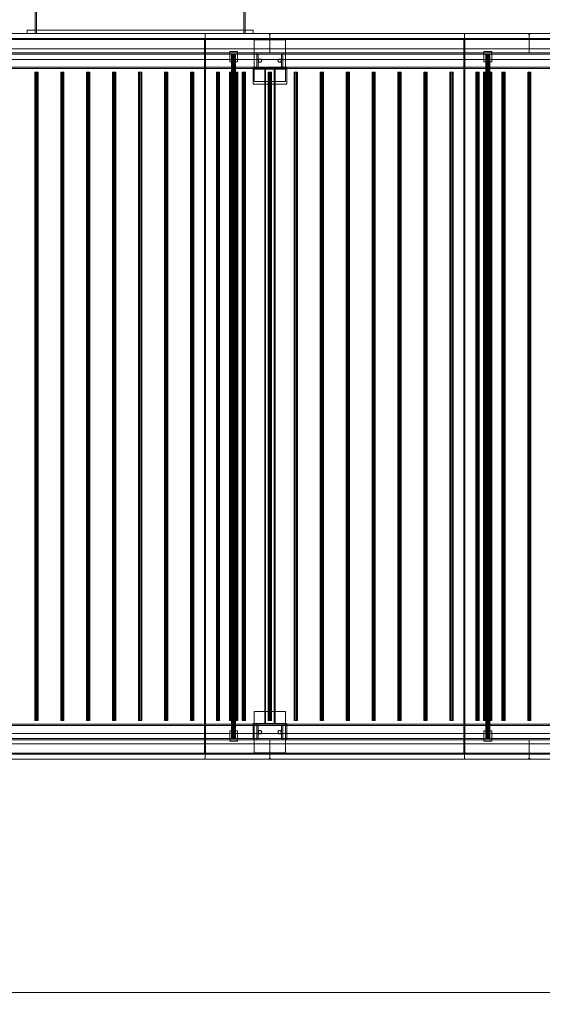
# Model space of a CAD drawing. Header units: millimetres. Extents: x -2233 to 65662, y -50530 to 6847.
# Tile 689 of 802: x 42497 to 44511, y -20345 to -16547. Entities that reach past the tile are written whole.
import ezdxf

# ---------------------------------------------------------------- set-up
doc = ezdxf.new("R2010")
doc.units = ezdxf.units.MM
doc.layers.add('COTAS_O', color=1, linetype='Continuous', lineweight=0)
doc.layers.add('superior_secador', color=7, linetype='Continuous', lineweight=0)
doc.dimstyles.new('R19_100', dxfattribs={"dimtxt": 250, "dimasz": 150, "dimexe": 150, "dimexo": 80, "dimgap": 100, "dimtad": 1, "dimtih": 1, "dimtoh": 1, "dimdsep": 46, "dimcen": 0.09, "dimadec": 0, "dimazin": 0, "dimtfac": 1, "dimtdec": 4, "dimtofl": 0, "dimtmove": 0, "dimatfit": 3, "dimfxl": 1, "dimtolj": 1, "dimtzin": 0, "dimarcsym": 0})

# ---------------------------------------------------------------- blocks, each defined once
blk = doc.blocks.new('DIM_R32_36')
at = {"layer": 'COTAS_O'}
for p, q in [((40461.1, -19400), (40461.1, -20300)), ((60461.1, -19400), (60461.1, -20300)), ((40461.1, -20300), (40611.1, -20255)), ((60461.1, -20300), (60311.1, -20255)), ((40461.1, -20300), (60461.1, -20300)), ((40461.1, -20300), (40611.1, -20345)), ((60461.1, -20300), (60311.1, -20345))]:
    blk.add_line(p, q, dxfattribs=at)
blk.add_text('20000 O', height=250, dxfattribs=at).set_placement((50461.1, -20200))

msp = doc.modelspace()

# ---------------------------------------------------------------- linework, layer by layer
at = {"layer": 'superior_secador'}
for p, q in [((42556.134, -16600), (42556.134, -15800)), ((42562.134, -15800), (42562.134, -16600)), ((43360.134, -16600), (43360.134, -15800)), ((43366.134, -15800), (43366.134, -16600)), ((42526.134, -16600), (42526.134, -16588)), ((42526.134, -16588), (43396.134, -16588)), ((42526.134, -16588), (42556.134, -16588)), ((42556.134, -16588), (42556.134, -16600)), ((43366.134, -16600), (43366.134, -16588)), ((43366.134, -16588), (43396.134, -16588)), ((43396.134, -16588), (43396.134, -16600)), ((40461.134, -16600), (60461.134, -16600)), ((60461.134, -16620), (40461.134, -16620)), ((60461.134, -16624), (40461.134, -16624)), ((42211.134, -16600), (43211.134, -16600)), ((42461.134, -16600), (43461.134, -16600)), ((43396.134, -16600), (42526.134, -16600)), ((42556.134, -16600), (42526.134, -16600)), ((43366.134, -16600), (42556.134, -16600)), ((42562.134, -16600), (42556.134, -16600)), ((43209.134, -19380), (43209.134, -16620)), ((43209.134, -16620), (43213.134, -16620)), ((43211.134, -16600), (43211.134, -19400)), ((43211.134, -16600), (44211.134, -16600)), ((43213.134, -16620), (43213.134, -19380)), ((43366.134, -16600), (43360.134, -16600)), ((43396.134, -16600), (43366.134, -16600)), ((43401.134, -16785), (43401.134, -16625)), ((43401.134, -16625), (43521.134, -16625)), ((43458.134, -16603), (43458.134, -16600)), ((43458.134, -16600), (43464.134, -16600)), ((43464.134, -16603), (43458.134, -16603)), ((43461.134, -16600), (43461.134, -16675)), ((43461.134, -16600), (44461.134, -16600)), ((43464.134, -16600), (43464.134, -16603)), ((43521.134, -16625), (43521.134, -16785)), ((44209.134, -19380), (44209.134, -16620)), ((44209.134, -16620), (44213.134, -16620)), ((44211.134, -16600), (44211.134, -19400)), ((44211.134, -16600), (45211.134, -16600)), ((44213.134, -16620), (44213.134, -19380)), ((44458.134, -16603), (44458.134, -16600)), ((44458.134, -16600), (44464.134, -16600)), ((44464.134, -16603), (44458.134, -16603)), ((44461.134, -16600), (44461.134, -16675)), ((44461.134, -16600), (45461.134, -16600)), ((44464.134, -16600), (44464.134, -16603)), ((40811.134, -16660), (60111.134, -16660)), ((43306.134, -16710), (43306.134, -16670)), ((43306.134, -16670), (43336.134, -16670)), ((43336.134, -16670), (43336.134, -16710)), ((44286.134, -16710), (44286.134, -16670)), ((44286.134, -16670), (44316.134, -16670)), ((44316.134, -16670), (44316.134, -16710)), ((40461.134, -16675), (60461.134, -16675)), ((60461.134, -16680), (40461.134, -16680)), ((60111.134, -16700), (40811.134, -16700)), ((43461.134, -16675), (42461.134, -16675)), ((43336.134, -16710), (43306.134, -16710)), ((43313.406, -16680), (43313.134, -16680)), ((43313.134, -16680), (43313.134, -19320)), ((43314.206, -16680), (43313.406, -16680)), ((43313.406, -16680), (43313.406, -19320)), ((43315.477, -16680), (43314.206, -16680)), ((43314.206, -16680), (43314.206, -19320)), ((43317.134, -16680), (43315.477, -16680)), ((43315.477, -16680), (43315.477, -19320)), ((43319.063, -16680), (43317.134, -16680)), ((43317.134, -16680), (43317.134, -19320)), ((43321.134, -16680), (43319.063, -16680)), ((43319.063, -16680), (43319.063, -19320)), ((43323.204, -16680), (43321.134, -16680)), ((43321.134, -16680), (43321.134, -19320)), ((43325.134, -16680), (43323.204, -16680)), ((43323.204, -16680), (43323.204, -19320)), ((43326.791, -16680), (43325.134, -16680)), ((43325.134, -16680), (43325.134, -19320)), ((43328.062, -16680), (43326.791, -16680)), ((43326.791, -16680), (43326.791, -19320)), ((43328.861, -16680), (43328.062, -16680)), ((43328.062, -16680), (43328.062, -19320)), ((43328.861, -16680), (43329.134, -16680)), ((43328.861, -16680), (43328.861, -19320)), ((43329.134, -19320), (43329.134, -16680)), ((43411.134, -16680), (43411.134, -16675)), ((43411.134, -16675), (43511.134, -16675)), ((43511.134, -16680), (43411.134, -16680)), ((43411.134, -16730), (43411.134, -16680)), ((43411.134, -16680), (43416.134, -16680)), ((43416.134, -16680), (43416.134, -16730)), ((43416.134, -16705), (43419.634, -16698.938)), ((43419.634, -16711.062), (43416.134, -16705)), ((43419.634, -16698.938), (43426.634, -16698.938)), ((43426.634, -16711.062), (43419.634, -16711.062)), ((43426.634, -16698.938), (43430.134, -16705)), ((43430.134, -16705), (43426.634, -16711.062)), ((44461.134, -16675), (43461.134, -16675)), ((43492.134, -16705), (43495.634, -16698.938)), ((43495.634, -16711.062), (43492.134, -16705)), ((43495.634, -16698.938), (43502.634, -16698.938)), ((43502.634, -16711.062), (43495.634, -16711.062)), ((43502.634, -16698.938), (43506.134, -16705)), ((43506.134, -16705), (43502.634, -16711.062)), ((43506.134, -16730), (43506.134, -16680)), ((43506.134, -16680), (43511.134, -16680)), ((43511.134, -16675), (43511.134, -16680)), ((43511.134, -16680), (43511.134, -16730)), ((44316.134, -16710), (44286.134, -16710)), ((44293.406, -16680), (44293.134, -16680)), ((44293.134, -16680), (44293.134, -19320)), ((44294.206, -16680), (44293.406, -16680)), ((44293.406, -16680), (44293.406, -19320)), ((44295.477, -16680), (44294.206, -16680)), ((44294.206, -16680), (44294.206, -19320)), ((44297.134, -16680), (44295.477, -16680)), ((44295.477, -16680), (44295.477, -19320)), ((44299.063, -16680), (44297.134, -16680)), ((44297.134, -16680), (44297.134, -19320)), ((44301.134, -16680), (44299.063, -16680)), ((44299.063, -16680), (44299.063, -19320)), ((44303.204, -16680), (44301.134, -16680)), ((44301.134, -16680), (44301.134, -19320)), ((44305.134, -16680), (44303.204, -16680)), ((44303.204, -16680), (44303.204, -19320)), ((44306.791, -16680), (44305.134, -16680)), ((44305.134, -16680), (44305.134, -19320)), ((44308.062, -16680), (44306.791, -16680)), ((44306.791, -16680), (44306.791, -19320)), ((44308.861, -16680), (44308.062, -16680)), ((44308.062, -16680), (44308.062, -19320)), ((44308.861, -16680), (44309.134, -16680)), ((44308.861, -16680), (44308.861, -19320)), ((44309.134, -19320), (44309.134, -16680)), ((45461.134, -16675), (44461.134, -16675)), ((40461.134, -16730), (60461.134, -16730)), ((60461.134, -16735), (40461.134, -16735)), ((43396.134, -16738), (43396.134, -16733)), ((43396.134, -16733), (43526.134, -16733)), ((43396.134, -16796), (43396.134, -16733)), ((43526.134, -16738), (43396.134, -16738)), ((43411.134, -16735), (43411.134, -16730)), ((43411.134, -16730), (43511.134, -16730)), ((43416.134, -16730), (43411.134, -16730)), ((43511.134, -16735), (43411.134, -16735)), ((43441.134, -19265), (43441.134, -16735)), ((43441.134, -16735), (43481.134, -16735)), ((43441.134, -16735), (43444.134, -16735)), ((43444.134, -16735), (43444.134, -19265)), ((43478.134, -19265), (43478.134, -16735)), ((43478.134, -16735), (43481.134, -16735)), ((43481.134, -16735), (43481.134, -19265)), ((43511.134, -16730), (43506.134, -16730)), ((43511.134, -16730), (43511.134, -16735)), ((43526.134, -16733), (43526.134, -16738)), ((43526.134, -16733), (43526.134, -16796)), ((42555.997, -16750), (42554.784, -16750)), ((42554.784, -16750), (42554.784, -19250)), ((42559.172, -16750), (42555.997, -16750)), ((42555.997, -16750), (42555.997, -19250)), ((42563.096, -16750), (42559.172, -16750)), ((42559.172, -16750), (42559.172, -19250)), ((42566.271, -16750), (42563.096, -16750)), ((42563.096, -16750), (42563.096, -19250)), ((42566.271, -16750), (42567.484, -16750)), ((42566.271, -16750), (42566.271, -19250)), ((42567.484, -19250), (42567.484, -16750)), ((42655.997, -16750), (42654.784, -16750)), ((42654.784, -16750), (42654.784, -19250)), ((42659.172, -16750), (42655.997, -16750)), ((42655.997, -16750), (42655.997, -19250)), ((42663.096, -16750), (42659.172, -16750)), ((42659.172, -16750), (42659.172, -19250)), ((42666.271, -16750), (42663.096, -16750)), ((42663.096, -16750), (42663.096, -19250)), ((42666.271, -16750), (42667.484, -16750)), ((42666.271, -16750), (42666.271, -19250)), ((42667.484, -19250), (42667.484, -16750)), ((42755.997, -16750), (42754.784, -16750)), ((42754.784, -16750), (42754.784, -19250)), ((42759.172, -16750), (42755.997, -16750)), ((42755.997, -16750), (42755.997, -19250)), ((42763.096, -16750), (42759.172, -16750)), ((42759.172, -16750), (42759.172, -19250)), ((42766.271, -16750), (42763.096, -16750)), ((42763.096, -16750), (42763.096, -19250)), ((42766.271, -16750), (42767.484, -16750)), ((42766.271, -16750), (42766.271, -19250)), ((42767.484, -19250), (42767.484, -16750)), ((42855.997, -16750), (42854.784, -16750)), ((42854.784, -16750), (42854.784, -19250)), ((42859.172, -16750), (42855.997, -16750)), ((42855.997, -16750), (42855.997, -19250)), ((42863.096, -16750), (42859.172, -16750)), ((42859.172, -16750), (42859.172, -19250)), ((42866.271, -16750), (42863.096, -16750)), ((42863.096, -16750), (42863.096, -19250)), ((42866.271, -16750), (42867.484, -16750)), ((42866.271, -16750), (42866.271, -19250)), ((42867.484, -19250), (42867.484, -16750)), ((42955.997, -16750), (42954.784, -16750)), ((42954.784, -16750), (42954.784, -19250)), ((42959.172, -16750), (42955.997, -16750)), ((42955.997, -16750), (42955.997, -19250)), ((42963.096, -16750), (42959.172, -16750)), ((42959.172, -16750), (42959.172, -19250)), ((42966.271, -16750), (42963.096, -16750)), ((42963.096, -16750), (42963.096, -19250)), ((42966.271, -16750), (42967.484, -16750)), ((42966.271, -16750), (42966.271, -19250)), ((42967.484, -19250), (42967.484, -16750)), ((43055.997, -16750), (43054.784, -16750)), ((43054.784, -16750), (43054.784, -19250)), ((43059.172, -16750), (43055.997, -16750)), ((43055.997, -16750), (43055.997, -19250)), ((43063.096, -16750), (43059.172, -16750)), ((43059.172, -16750), (43059.172, -19250)), ((43066.271, -16750), (43063.096, -16750)), ((43063.096, -16750), (43063.096, -19250)), ((43066.271, -16750), (43067.484, -16750)), ((43066.271, -16750), (43066.271, -19250)), ((43067.484, -19250), (43067.484, -16750)), ((43155.997, -16750), (43154.784, -16750)), ((43154.784, -16750), (43154.784, -19250)), ((43159.172, -16750), (43155.997, -16750)), ((43155.997, -16750), (43155.997, -19250)), ((43163.096, -16750), (43159.172, -16750)), ((43159.172, -16750), (43159.172, -19250)), ((43166.271, -16750), (43163.096, -16750)), ((43163.096, -16750), (43163.096, -19250)), ((43166.271, -16750), (43167.484, -16750)), ((43166.271, -16750), (43166.271, -19250)), ((43167.484, -19250), (43167.484, -16750)), ((43255.997, -16750), (43254.784, -16750)), ((43254.784, -16750), (43254.784, -19250)), ((43259.172, -16750), (43255.997, -16750)), ((43255.997, -16750), (43255.997, -19250)), ((43263.096, -16750), (43259.172, -16750)), ((43259.172, -16750), (43259.172, -19250)), ((43266.271, -16750), (43263.096, -16750)), ((43263.096, -16750), (43263.096, -19250)), ((43266.271, -16750), (43267.484, -16750)), ((43266.271, -16750), (43266.271, -19250)), ((43267.484, -19250), (43267.484, -16750)), ((43305.679, -16750), (43305.134, -16750)), ((43305.134, -16750), (43305.134, -19250)), ((43307.277, -16750), (43305.679, -16750)), ((43305.679, -16750), (43305.679, -19250)), ((43309.82, -16750), (43307.277, -16750)), ((43307.277, -16750), (43307.277, -19250)), ((43313.134, -16750), (43309.82, -16750)), ((43309.82, -16750), (43309.82, -19250)), ((43316.993, -16750), (43313.134, -16750)), ((43313.134, -16750), (43313.134, -19250)), ((43321.134, -16750), (43316.993, -16750)), ((43316.993, -16750), (43316.993, -19250)), ((43325.275, -16750), (43321.134, -16750)), ((43321.134, -16750), (43321.134, -19250)), ((43329.134, -16750), (43325.275, -16750)), ((43325.275, -16750), (43325.275, -19250)), ((43332.448, -16750), (43329.134, -16750)), ((43329.134, -16750), (43329.134, -19250)), ((43334.99, -16750), (43332.448, -16750)), ((43332.448, -16750), (43332.448, -19250)), ((43336.589, -16750), (43334.99, -16750)), ((43334.99, -16750), (43334.99, -19250)), ((43336.589, -16750), (43337.134, -16750)), ((43336.589, -16750), (43336.589, -19250)), ((43337.134, -19250), (43337.134, -16750)), ((43355.997, -16750), (43354.784, -16750)), ((43354.784, -16750), (43354.784, -19250)), ((43359.172, -16750), (43355.997, -16750)), ((43355.997, -16750), (43355.997, -19250)), ((43363.096, -16750), (43359.172, -16750)), ((43359.172, -16750), (43359.172, -19250)), ((43366.271, -16750), (43363.096, -16750)), ((43363.096, -16750), (43363.096, -19250)), ((43366.271, -16750), (43367.484, -16750)), ((43366.271, -16750), (43366.271, -19250)), ((43367.484, -19250), (43367.484, -16750)), ((43521.134, -16785), (43401.134, -16785)), ((43455.997, -16750), (43454.784, -16750)), ((43454.784, -16750), (43454.784, -19250)), ((43459.172, -16750), (43455.997, -16750)), ((43455.997, -16750), (43455.997, -19250)), ((43463.096, -16750), (43459.172, -16750)), ((43459.172, -16750), (43459.172, -19250)), ((43466.271, -16750), (43463.096, -16750)), ((43463.096, -16750), (43463.096, -19250)), ((43466.271, -16750), (43467.484, -16750)), ((43466.271, -16750), (43466.271, -19250)), ((43467.484, -19250), (43467.484, -16750)), ((43555.997, -16750), (43554.784, -16750)), ((43554.784, -16750), (43554.784, -19250)), ((43559.172, -16750), (43555.997, -16750)), ((43555.997, -16750), (43555.997, -19250)), ((43563.096, -16750), (43559.172, -16750)), ((43559.172, -16750), (43559.172, -19250)), ((43566.271, -16750), (43563.096, -16750)), ((43563.096, -16750), (43563.096, -19250)), ((43566.271, -16750), (43567.484, -16750)), ((43566.271, -16750), (43566.271, -19250)), ((43567.484, -19250), (43567.484, -16750)), ((43655.997, -16750), (43654.784, -16750)), ((43654.784, -16750), (43654.784, -19250)), ((43659.172, -16750), (43655.997, -16750)), ((43655.997, -16750), (43655.997, -19250)), ((43663.096, -16750), (43659.172, -16750)), ((43659.172, -16750), (43659.172, -19250)), ((43666.271, -16750), (43663.096, -16750)), ((43663.096, -16750), (43663.096, -19250)), ((43666.271, -16750), (43667.484, -16750)), ((43666.271, -16750), (43666.271, -19250)), ((43667.484, -19250), (43667.484, -16750)), ((43755.997, -16750), (43754.784, -16750)), ((43754.784, -16750), (43754.784, -19250)), ((43759.172, -16750), (43755.997, -16750)), ((43755.997, -16750), (43755.997, -19250)), ((43763.096, -16750), (43759.172, -16750)), ((43759.172, -16750), (43759.172, -19250)), ((43766.271, -16750), (43763.096, -16750)), ((43763.096, -16750), (43763.096, -19250)), ((43766.271, -16750), (43767.484, -16750)), ((43766.271, -16750), (43766.271, -19250)), ((43767.484, -19250), (43767.484, -16750)), ((43855.997, -16750), (43854.784, -16750)), ((43854.784, -16750), (43854.784, -19250)), ((43859.172, -16750), (43855.997, -16750)), ((43855.997, -16750), (43855.997, -19250)), ((43863.096, -16750), (43859.172, -16750)), ((43859.172, -16750), (43859.172, -19250)), ((43866.271, -16750), (43863.096, -16750)), ((43863.096, -16750), (43863.096, -19250)), ((43866.271, -16750), (43867.484, -16750)), ((43866.271, -16750), (43866.271, -19250)), ((43867.484, -19250), (43867.484, -16750)), ((43955.997, -16750), (43954.784, -16750)), ((43954.784, -16750), (43954.784, -19250)), ((43959.172, -16750), (43955.997, -16750)), ((43955.997, -16750), (43955.997, -19250)), ((43963.096, -16750), (43959.172, -16750)), ((43959.172, -16750), (43959.172, -19250)), ((43966.271, -16750), (43963.096, -16750)), ((43963.096, -16750), (43963.096, -19250)), ((43966.271, -16750), (43967.484, -16750)), ((43966.271, -16750), (43966.271, -19250)), ((43967.484, -19250), (43967.484, -16750)), ((44055.997, -16750), (44054.784, -16750)), ((44054.784, -16750), (44054.784, -19250)), ((44059.172, -16750), (44055.997, -16750)), ((44055.997, -16750), (44055.997, -19250)), ((44063.096, -16750), (44059.172, -16750)), ((44059.172, -16750), (44059.172, -19250)), ((44066.271, -16750), (44063.096, -16750)), ((44063.096, -16750), (44063.096, -19250)), ((44066.271, -16750), (44067.484, -16750)), ((44066.271, -16750), (44066.271, -19250)), ((44067.484, -19250), (44067.484, -16750)), ((44155.997, -16750), (44154.784, -16750)), ((44154.784, -16750), (44154.784, -19250)), ((44159.172, -16750), (44155.997, -16750)), ((44155.997, -16750), (44155.997, -19250)), ((44163.096, -16750), (44159.172, -16750)), ((44159.172, -16750), (44159.172, -19250)), ((44166.271, -16750), (44163.096, -16750)), ((44163.096, -16750), (44163.096, -19250)), ((44166.271, -16750), (44167.484, -16750)), ((44166.271, -16750), (44166.271, -19250)), ((44167.484, -19250), (44167.484, -16750)), ((44255.997, -16750), (44254.784, -16750)), ((44254.784, -16750), (44254.784, -19250)), ((44259.172, -16750), (44255.997, -16750)), ((44255.997, -16750), (44255.997, -19250)), ((44263.096, -16750), (44259.172, -16750)), ((44259.172, -16750), (44259.172, -19250)), ((44266.271, -16750), (44263.096, -16750)), ((44263.096, -16750), (44263.096, -19250)), ((44266.271, -16750), (44267.484, -16750)), ((44266.271, -16750), (44266.271, -19250)), ((44267.484, -19250), (44267.484, -16750)), ((44285.679, -16750), (44285.134, -16750)), ((44285.134, -16750), (44285.134, -19250)), ((44287.277, -16750), (44285.679, -16750)), ((44285.679, -16750), (44285.679, -19250)), ((44289.82, -16750), (44287.277, -16750)), ((44287.277, -16750), (44287.277, -19250)), ((44293.134, -16750), (44289.82, -16750)), ((44289.82, -16750), (44289.82, -19250)), ((44296.993, -16750), (44293.134, -16750)), ((44293.134, -16750), (44293.134, -19250)), ((44301.134, -16750), (44296.993, -16750)), ((44296.993, -16750), (44296.993, -19250)), ((44305.275, -16750), (44301.134, -16750)), ((44301.134, -16750), (44301.134, -19250)), ((44309.134, -16750), (44305.275, -16750)), ((44305.275, -16750), (44305.275, -19250)), ((44312.448, -16750), (44309.134, -16750)), ((44309.134, -16750), (44309.134, -19250)), ((44314.99, -16750), (44312.448, -16750)), ((44312.448, -16750), (44312.448, -19250)), ((44316.589, -16750), (44314.99, -16750)), ((44314.99, -16750), (44314.99, -19250)), ((44316.589, -16750), (44317.134, -16750)), ((44316.589, -16750), (44316.589, -19250)), ((44317.134, -19250), (44317.134, -16750)), ((44355.997, -16750), (44354.784, -16750)), ((44354.784, -16750), (44354.784, -19250)), ((44359.172, -16750), (44355.997, -16750)), ((44355.997, -16750), (44355.997, -19250)), ((44363.096, -16750), (44359.172, -16750)), ((44359.172, -16750), (44359.172, -19250)), ((44366.271, -16750), (44363.096, -16750)), ((44363.096, -16750), (44363.096, -19250)), ((44366.271, -16750), (44367.484, -16750)), ((44366.271, -16750), (44366.271, -19250)), ((44367.484, -19250), (44367.484, -16750)), ((44455.997, -16750), (44454.784, -16750)), ((44454.784, -16750), (44454.784, -19250)), ((44459.172, -16750), (44455.997, -16750)), ((44455.997, -16750), (44455.997, -19250)), ((44463.096, -16750), (44459.172, -16750)), ((44459.172, -16750), (44459.172, -19250)), ((44466.271, -16750), (44463.096, -16750)), ((44463.096, -16750), (44463.096, -19250)), ((44466.271, -16750), (44467.484, -16750)), ((44466.271, -16750), (44466.271, -19250)), ((44467.484, -19250), (44467.484, -16750)), ((43526.134, -16796), (43396.134, -16796)), ((43401.134, -19375), (43401.134, -19215)), ((43401.134, -19215), (43521.134, -19215)), ((43521.134, -19215), (43521.134, -19375)), ((42555.997, -19250), (42554.784, -19250)), ((42559.172, -19250), (42555.997, -19250)), ((42563.096, -19250), (42559.172, -19250)), ((42566.271, -19250), (42563.096, -19250)), ((42567.484, -19250), (42566.271, -19250)), ((42655.997, -19250), (42654.784, -19250)), ((42659.172, -19250), (42655.997, -19250)), ((42663.096, -19250), (42659.172, -19250)), ((42666.271, -19250), (42663.096, -19250)), ((42667.484, -19250), (42666.271, -19250)), ((42755.997, -19250), (42754.784, -19250)), ((42759.172, -19250), (42755.997, -19250)), ((42763.096, -19250), (42759.172, -19250)), ((42766.271, -19250), (42763.096, -19250)), ((42767.484, -19250), (42766.271, -19250)), ((42855.997, -19250), (42854.784, -19250)), ((42859.172, -19250), (42855.997, -19250)), ((42863.096, -19250), (42859.172, -19250)), ((42866.271, -19250), (42863.096, -19250)), ((42867.484, -19250), (42866.271, -19250)), ((42955.997, -19250), (42954.784, -19250)), ((42959.172, -19250), (42955.997, -19250)), ((42963.096, -19250), (42959.172, -19250)), ((42966.271, -19250), (42963.096, -19250)), ((42967.484, -19250), (42966.271, -19250)), ((43055.997, -19250), (43054.784, -19250)), ((43059.172, -19250), (43055.997, -19250)), ((43063.096, -19250), (43059.172, -19250)), ((43066.271, -19250), (43063.096, -19250)), ((43067.484, -19250), (43066.271, -19250)), ((43155.997, -19250), (43154.784, -19250)), ((43159.172, -19250), (43155.997, -19250)), ((43163.096, -19250), (43159.172, -19250)), ((43166.271, -19250), (43163.096, -19250)), ((43167.484, -19250), (43166.271, -19250)), ((43255.997, -19250), (43254.784, -19250)), ((43259.172, -19250), (43255.997, -19250)), ((43263.096, -19250), (43259.172, -19250)), ((43266.271, -19250), (43263.096, -19250)), ((43267.484, -19250), (43266.271, -19250)), ((43305.679, -19250), (43305.134, -19250)), ((43307.277, -19250), (43305.679, -19250)), ((43309.82, -19250), (43307.277, -19250)), ((43313.134, -19250), (43309.82, -19250)), ((43316.993, -19250), (43313.134, -19250)), ((43321.134, -19250), (43316.993, -19250)), ((43325.275, -19250), (43321.134, -19250)), ((43329.134, -19250), (43325.275, -19250)), ((43332.448, -19250), (43329.134, -19250)), ((43334.99, -19250), (43332.448, -19250)), ((43336.589, -19250), (43334.99, -19250)), ((43337.134, -19250), (43336.589, -19250)), ((43355.997, -19250), (43354.784, -19250)), ((43359.172, -19250), (43355.997, -19250)), ((43363.096, -19250), (43359.172, -19250)), ((43366.271, -19250), (43363.096, -19250)), ((43367.484, -19250), (43366.271, -19250)), ((43455.997, -19250), (43454.784, -19250)), ((43459.172, -19250), (43455.997, -19250)), ((43463.096, -19250), (43459.172, -19250)), ((43466.271, -19250), (43463.096, -19250)), ((43467.484, -19250), (43466.271, -19250)), ((43555.997, -19250), (43554.784, -19250)), ((43559.172, -19250), (43555.997, -19250)), ((43563.096, -19250), (43559.172, -19250)), ((43566.271, -19250), (43563.096, -19250)), ((43567.484, -19250), (43566.271, -19250)), ((43655.997, -19250), (43654.784, -19250)), ((43659.172, -19250), (43655.997, -19250)), ((43663.096, -19250), (43659.172, -19250)), ((43666.271, -19250), (43663.096, -19250)), ((43667.484, -19250), (43666.271, -19250)), ((43755.997, -19250), (43754.784, -19250)), ((43759.172, -19250), (43755.997, -19250)), ((43763.096, -19250), (43759.172, -19250)), ((43766.271, -19250), (43763.096, -19250)), ((43767.484, -19250), (43766.271, -19250)), ((43855.997, -19250), (43854.784, -19250)), ((43859.172, -19250), (43855.997, -19250)), ((43863.096, -19250), (43859.172, -19250)), ((43866.271, -19250), (43863.096, -19250)), ((43867.484, -19250), (43866.271, -19250)), ((43955.997, -19250), (43954.784, -19250)), ((43959.172, -19250), (43955.997, -19250)), ((43963.096, -19250), (43959.172, -19250)), ((43966.271, -19250), (43963.096, -19250)), ((43967.484, -19250), (43966.271, -19250)), ((44055.997, -19250), (44054.784, -19250)), ((44059.172, -19250), (44055.997, -19250)), ((44063.096, -19250), (44059.172, -19250)), ((44066.271, -19250), (44063.096, -19250)), ((44067.484, -19250), (44066.271, -19250)), ((44155.997, -19250), (44154.784, -19250)), ((44159.172, -19250), (44155.997, -19250)), ((44163.096, -19250), (44159.172, -19250)), ((44166.271, -19250), (44163.096, -19250)), ((44167.484, -19250), (44166.271, -19250)), ((44255.997, -19250), (44254.784, -19250)), ((44259.172, -19250), (44255.997, -19250)), ((44263.096, -19250), (44259.172, -19250)), ((44266.271, -19250), (44263.096, -19250)), ((44267.484, -19250), (44266.271, -19250)), ((44285.679, -19250), (44285.134, -19250)), ((44287.277, -19250), (44285.679, -19250)), ((44289.82, -19250), (44287.277, -19250)), ((44293.134, -19250), (44289.82, -19250)), ((44296.993, -19250), (44293.134, -19250)), ((44301.134, -19250), (44296.993, -19250)), ((44305.275, -19250), (44301.134, -19250)), ((44309.134, -19250), (44305.275, -19250)), ((44312.448, -19250), (44309.134, -19250)), ((44314.99, -19250), (44312.448, -19250)), ((44316.589, -19250), (44314.99, -19250)), ((44317.134, -19250), (44316.589, -19250)), ((44355.997, -19250), (44354.784, -19250)), ((44359.172, -19250), (44355.997, -19250)), ((44363.096, -19250), (44359.172, -19250)), ((44366.271, -19250), (44363.096, -19250)), ((44367.484, -19250), (44366.271, -19250)), ((44455.997, -19250), (44454.784, -19250)), ((44459.172, -19250), (44455.997, -19250)), ((44463.096, -19250), (44459.172, -19250)), ((44466.271, -19250), (44463.096, -19250)), ((44467.484, -19250), (44466.271, -19250)), ((40461.134, -19265), (60461.134, -19265)), ((60461.134, -19270), (40461.134, -19270)), ((43306.134, -19330), (43306.134, -19290)), ((43306.134, -19290), (43336.134, -19290)), ((43336.134, -19290), (43336.134, -19330)), ((43396.134, -19325), (43396.134, -19262)), ((43396.134, -19262), (43526.134, -19262)), ((43411.134, -19270), (43411.134, -19265)), ((43411.134, -19265), (43511.134, -19265)), ((43511.134, -19270), (43411.134, -19270)), ((43411.134, -19320), (43411.134, -19270)), ((43411.134, -19270), (43416.134, -19270)), ((43416.134, -19270), (43416.134, -19320)), ((43416.134, -19295), (43419.634, -19288.938)), ((43419.634, -19288.938), (43426.634, -19288.938)), ((43426.634, -19288.938), (43430.134, -19295)), ((43481.134, -19265), (43441.134, -19265)), ((43444.134, -19265), (43441.134, -19265)), ((43481.134, -19265), (43478.134, -19265)), ((43492.134, -19295), (43495.634, -19288.938)), ((43495.634, -19288.938), (43502.634, -19288.938)), ((43502.634, -19288.938), (43506.134, -19295)), ((43506.134, -19320), (43506.134, -19270)), ((43506.134, -19270), (43511.134, -19270)), ((43511.134, -19265), (43511.134, -19270)), ((43511.134, -19270), (43511.134, -19320)), ((43526.134, -19262), (43526.134, -19325)), ((44286.134, -19330), (44286.134, -19290)), ((44286.134, -19290), (44316.134, -19290)), ((44316.134, -19290), (44316.134, -19330)), ((40461.134, -19320), (60461.134, -19320)), ((60461.134, -19325), (40461.134, -19325)), ((40811.134, -19300), (60111.134, -19300)), ((42461.134, -19325), (43461.134, -19325)), ((43336.134, -19330), (43306.134, -19330)), ((43313.406, -19320), (43313.134, -19320)), ((43314.206, -19320), (43313.406, -19320)), ((43315.477, -19320), (43314.206, -19320)), ((43317.134, -19320), (43315.477, -19320)), ((43319.063, -19320), (43317.134, -19320)), ((43321.134, -19320), (43319.063, -19320)), ((43323.204, -19320), (43321.134, -19320)), ((43325.134, -19320), (43323.204, -19320)), ((43326.791, -19320), (43325.134, -19320)), ((43328.062, -19320), (43326.791, -19320)), ((43328.861, -19320), (43328.062, -19320)), ((43329.134, -19320), (43328.861, -19320)), ((43396.134, -19325), (43396.134, -19320)), ((43396.134, -19320), (43526.134, -19320)), ((43526.134, -19325), (43396.134, -19325)), ((43411.134, -19325), (43411.134, -19320)), ((43411.134, -19320), (43511.134, -19320)), ((43416.134, -19320), (43411.134, -19320)), ((43511.134, -19325), (43411.134, -19325)), ((43419.634, -19301.062), (43416.134, -19295)), ((43426.634, -19301.062), (43419.634, -19301.062)), ((43430.134, -19295), (43426.634, -19301.062)), ((43461.134, -19325), (43461.134, -19400)), ((43461.134, -19325), (44461.134, -19325)), ((43495.634, -19301.062), (43492.134, -19295)), ((43502.634, -19301.062), (43495.634, -19301.062)), ((43506.134, -19295), (43502.634, -19301.062)), ((43511.134, -19320), (43506.134, -19320)), ((43511.134, -19320), (43511.134, -19325)), ((43526.134, -19320), (43526.134, -19325)), ((44316.134, -19330), (44286.134, -19330)), ((44293.406, -19320), (44293.134, -19320)), ((44294.206, -19320), (44293.406, -19320)), ((44295.477, -19320), (44294.206, -19320)), ((44297.134, -19320), (44295.477, -19320)), ((44299.063, -19320), (44297.134, -19320)), ((44301.134, -19320), (44299.063, -19320)), ((44303.204, -19320), (44301.134, -19320)), ((44305.134, -19320), (44303.204, -19320)), ((44306.791, -19320), (44305.134, -19320)), ((44308.062, -19320), (44306.791, -19320)), ((44308.861, -19320), (44308.062, -19320)), ((44309.134, -19320), (44308.861, -19320)), ((44461.134, -19325), (44461.134, -19400)), ((44461.134, -19325), (45461.134, -19325)), ((60111.134, -19340), (40811.134, -19340)), ((40461.134, -19376), (60461.134, -19376)), ((40461.134, -19380), (60461.134, -19380)), ((60461.134, -19400), (40461.134, -19400)), ((43211.134, -19400), (42211.134, -19400)), ((43461.134, -19400), (42461.134, -19400)), ((43213.134, -19380), (43209.134, -19380)), ((44211.134, -19400), (43211.134, -19400)), ((43521.134, -19375), (43401.134, -19375)), ((43458.134, -19400), (43458.134, -19397)), ((43458.134, -19397), (43464.134, -19397)), ((43464.134, -19400), (43458.134, -19400)), ((44461.134, -19400), (43461.134, -19400)), ((43464.134, -19397), (43464.134, -19400)), ((44213.134, -19380), (44209.134, -19380)), ((45211.134, -19400), (44211.134, -19400)), ((44458.134, -19400), (44458.134, -19397)), ((44458.134, -19397), (44464.134, -19397)), ((44464.134, -19400), (44458.134, -19400)), ((45461.134, -19400), (44461.134, -19400)), ((44464.134, -19397), (44464.134, -19400))]:
    msp.add_line(p, q, dxfattribs=at)

# ---------------------------------------------------------------- dimensions: what is measured, and where the dimension line sits
at = {"layer": 'COTAS_O'}
dim = msp.add_aligned_dim(p1=(40461.134, -19400), p2=(60461.134, -19400), distance=-900, text='<> O', dimstyle='R19_100', dxfattribs=at)
dim.commit()
dim.dimension.update_dxf_attribs({"geometry": 'DIM_R32_36', "text_midpoint": (50461.134, -20300)})

doc.saveas('drawing.dxf')
